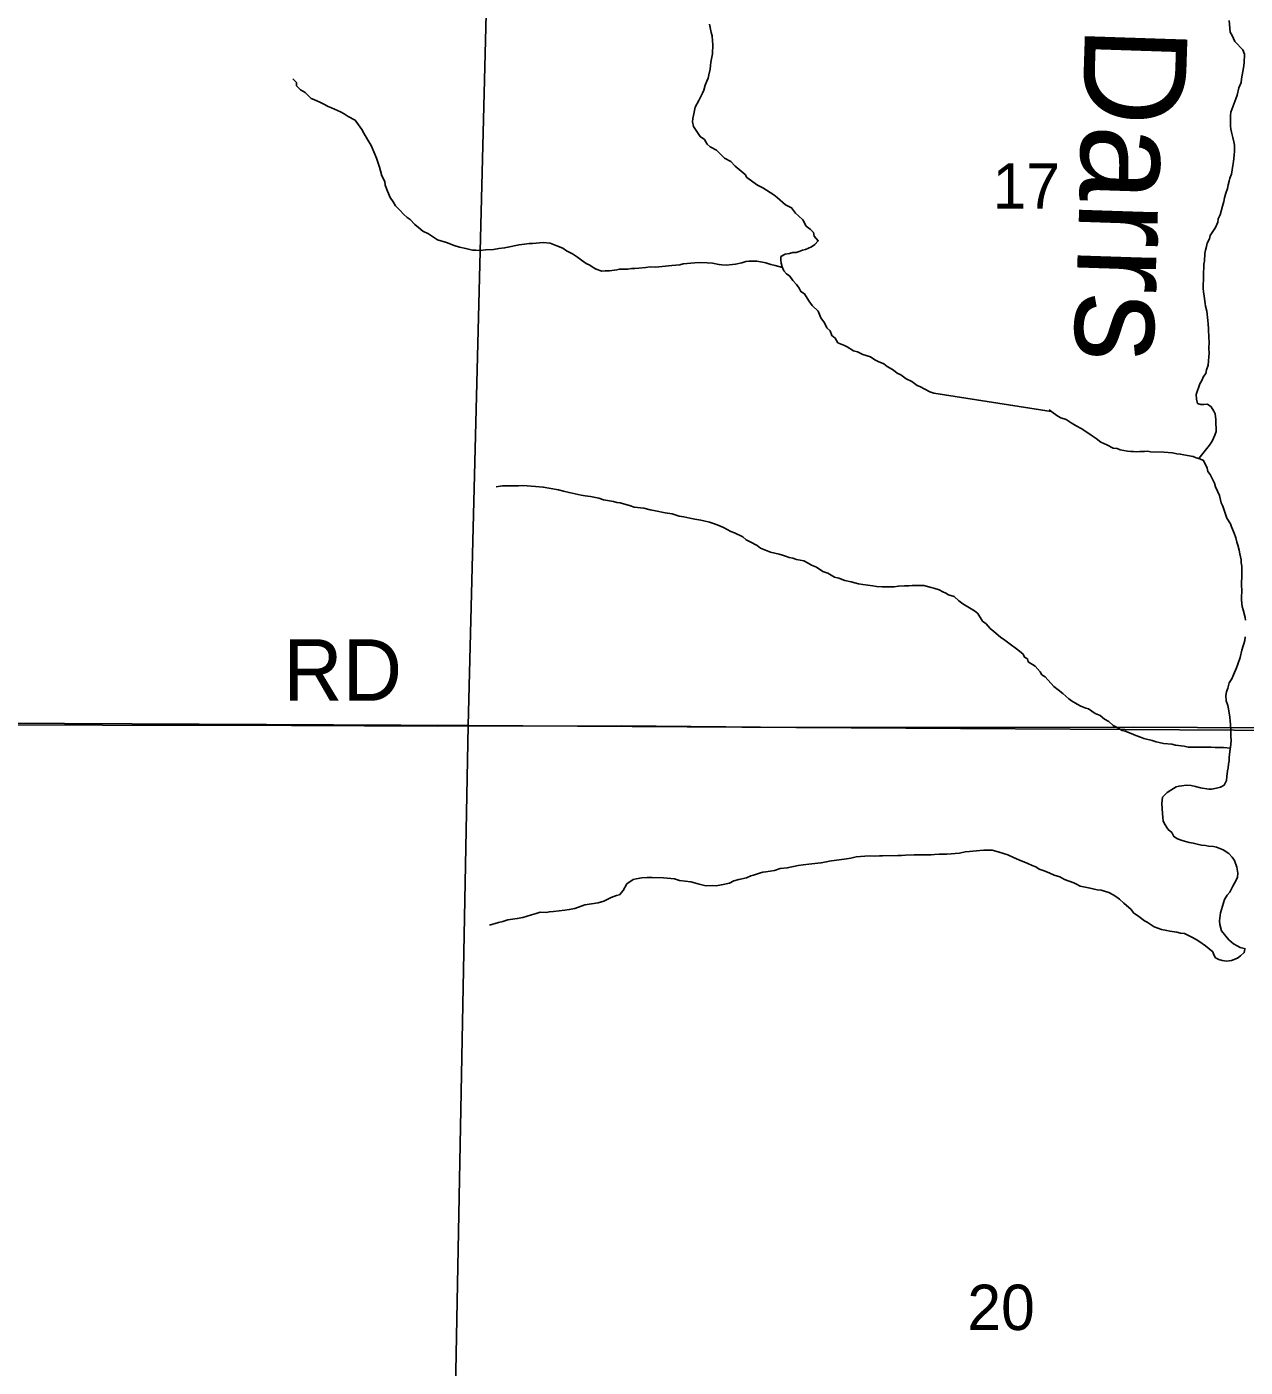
# Model space of a CAD drawing. Extents: x 1310247 to 1552180, y 377264 to 706493.
# Drawn here: x 1349909 to 1355844, y 559027 to 565557 of the extents above; entities that cross this region are included whole.
import ezdxf

# ---------------------------------------------------------------- set-up
doc = ezdxf.new("R2010")
doc.units = 0
for name, color, linetype in [('GM_X_Minor_River', 7, 'Continuous'), ('GM_X_Minor_River_Text', 7, 'Continuous'), ('GM_X_Section', 7, 'Continuous'), ('GM_X_Section_Text', 7, 'Continuous'), ('GM_X_Township_Road', 7, 'Continuous'), ('GM_X_Township_Road_Text', 7, 'Continuous')]:
    doc.layers.add(name, color=color, linetype=linetype)

msp = doc.modelspace()

# ---------------------------------------------------------------- linework, layer by layer
at = {"layer": 'GM_X_Minor_River'}
for points in [[(1354899.4, 563682.7), (1354327.4, 563772.5), (1354307.5, 563779.2), (1354260, 563805), (1354246.1, 563809.5), (1354220.5, 563828.5), (1354192.8, 563841.5), (1354167.3, 563862.5), (1354149.4, 563869.1), (1354131.8, 563883.8), (1354114, 563894.5), (1354100.2, 563903), (1354084.5, 563915.6), (1354056.7, 563926.7), (1354040.8, 563935.2), (1354019.2, 563950.1), (1353981.3, 563961.4), (1353955.5, 563974.4), (1353935.5, 563979.1), (1353906, 563998.2), (1353892.1, 564004.7), (1353860.3, 564017.9), (1353847, 564040.5), (1353831.3, 564053.1), (1353822, 564075.5), (1353806.3, 564090.2), (1353795.1, 564114.7), (1353777.8, 564139.4), (1353764.8, 564172.1), (1353735.5, 564199.2), (1353718.1, 564222), (1353697.1, 564256.9), (1353679.3, 564267.5), (1353671.8, 564283.9), (1353658.3, 564302.5), (1353640.8, 564321.2), (1353625.4, 564341.8), (1353609.7, 564354.4), (1353596.1, 564369), (1353588.7, 564387.3), (1353583.2, 564405.7), (1353581.8, 564421.8), (1353582.3, 564437.9), (1353602.8, 564449.2), (1353625.1, 564452.5), (1353641.4, 564458), (1353657.5, 564457.4), (1353671.7, 564463), (1353688, 564468.4), (1353702.3, 564472), (1353730.9, 564485.1), (1353747.4, 564496.6), (1353764.1, 564514.1), (1353744.7, 564536.9), (1353741.3, 564555.1), (1353725.7, 564571.8), (1353706.1, 564586.5), (1353689, 564617.3), (1353667.5, 564636.1), (1353653.8, 564648.7), (1353634.5, 564675.5), (1353604.8, 564690.6), (1353563.7, 564726.2), (1353548, 564738.8), (1353530.3, 564749.5), (1353494.8, 564772.8), (1353469, 564785.8), (1353415.9, 564823.8), (1353408.4, 564838.2), (1353359.3, 564878.1), (1353337.9, 564901), (1353308.3, 564918.1), (1353269.3, 564955.6), (1353237.6, 564972.8), (1353223.9, 564985.3), (1353210.6, 565007.9), (1353188.9, 565022.8), (1353165.9, 565057.8), (1353156.4, 565072.2), (1353151.1, 565094.5), (1353153.6, 565110.5), (1353156.1, 565124.5), (1353165.5, 565166.4), (1353182.7, 565198), (1353200, 565233.6), (1353206.6, 565249.5), (1353213.4, 565273.4), (1353222.1, 565293.2), (1353228.6, 565307.1), (1353231.2, 565323.1), (1353238.2, 565351), (1353238.8, 565369.1), (1353241.3, 565385.1), (1353248.7, 565425.1), (1353250.2, 565471.3), (1353248.8, 565487.5), (1353247.6, 565513.7), (1353242.1, 565530), (1353235.4, 565570.4)], [(1355618.7, 563453.6), (1355670.4, 563519.1), (1355683.1, 563538.8), (1355696.2, 563568.5), (1355702.8, 563586.3), (1355703.4, 563604.4), (1355701.9, 563620.6), (1355700.7, 563644.8), (1355697.6, 563671), (1355692, 563685.3), (1355678.6, 563705.9), (1355660.9, 563718.6), (1355642.7, 563717.2), (1355628.7, 563717.7), (1355612.7, 563722.2), (1355607.3, 563742.5), (1355606.1, 563766.7), (1355624, 563818.4), (1355632.5, 563834.2), (1355641.3, 563854), (1355651.8, 563867.7), (1355656.4, 563885.7), (1355663.3, 563909.6), (1355665.9, 563929.6), (1355669.3, 563969.7), (1355667.9, 563987.9), (1355669.1, 564024.1), (1355667.6, 564040.2), (1355665.1, 564086.6), (1355663.9, 564110.8), (1355662.5, 564126.9), (1355657.9, 564171.3), (1355650.6, 564195.7), (1355649.1, 564209.8), (1355645.8, 564232.1), (1355644.3, 564246.2), (1355640.9, 564264.4), (1355639.5, 564284.6), (1355643.4, 564401.2), (1355645.9, 564415.2), (1355647.2, 564453.3), (1355651.7, 564469.3), (1355656.4, 564487.2), (1355658.9, 564503.2), (1355669.7, 564525), (1355674.3, 564540.9), (1355699.7, 564580.3), (1355710.7, 564606.1), (1355713.2, 564622.1), (1355721.9, 564641.9), (1355733.4, 564683.8), (1355740.2, 564705.7), (1355742.8, 564723.7), (1355749.6, 564747.6), (1355758.4, 564769.4), (1355761, 564787.4), (1355765.7, 564805.4), (1355770.2, 564819.3), (1355776.9, 564839.2), (1355784.3, 564881.2), (1355787, 564901.2), (1355790, 564931.3), (1355792.7, 564951.3), (1355791.7, 564981.5), (1355788.2, 564997.7), (1355784.8, 565018), (1355777.7, 565044.4), (1355774.1, 565058.6), (1355772.6, 565074.7), (1355772.3, 565125), (1355774.8, 565141), (1355783.8, 565166.9), (1355799.2, 565206.6), (1355805.8, 565224.5), (1355813.1, 565260.4), (1355824, 565286.2), (1355826.6, 565304.2), (1355836.5, 565358.2), (1355839.3, 565382.2), (1355840.7, 565424.4), (1355833.3, 565444.8), (1355794.4, 565486.4), (1355781.3, 565515), (1355771.8, 565531.4), (1355765.6, 565588)], [(1351243, 565250.5), (1351223.4, 565269.3), (1351222, 565285.4), (1351205, 565303.6)], [(1353589.8, 564384.5), (1353554.7, 564394.6), (1353532.7, 564399.3), (1353508.8, 564408.2), (1353492.8, 564410.8), (1353464.7, 564415.8), (1353426.5, 564415.1), (1353412.3, 564413.5), (1353392, 564408.2), (1353361.5, 564401.2), (1353347.4, 564399.7), (1353315.1, 564396.8), (1353295, 564397.4), (1353280.9, 564399.9), (1353248.9, 564405.1), (1353222.8, 564408), (1353184.6, 564409.3), (1353162.4, 564408), (1353105.8, 564401.9), (1353089.6, 564398.5), (1353051.1, 564393.8), (1353035, 564392.3), (1353020.8, 564390.8), (1352972.4, 564386.4), (1352946.2, 564387.3), (1352923.9, 564384), (1352889.6, 564381.2), (1352871.4, 564379.8), (1352855.3, 564380.4), (1352837.1, 564377), (1352796.8, 564376.3), (1352782.6, 564372.8), (1352748.2, 564367.9), (1352726.1, 564368.7), (1352709.9, 564367.2), (1352682, 564376.2), (1352668.2, 564384.8), (1352652.4, 564395.4), (1352634.6, 564404), (1352611, 564420.9), (1352591.3, 564435.7), (1352567.7, 564450.6), (1352538, 564465.7), (1352520.2, 564478.4), (1352490.4, 564489.5), (1352458.6, 564502.6), (1352424.5, 564505.8), (1352372, 564501.6), (1352355.9, 564502.1), (1352333.6, 564498.9), (1352307.3, 564495.7), (1352252.6, 564483.5), (1352236.3, 564480.1), (1352208, 564477), (1352181.7, 564471.9), (1352143.4, 564471.2), (1352115.1, 564468.1), (1352097, 564468.8), (1352080.9, 564469.3), (1352046.9, 564476.5), (1352016.9, 564483.6), (1351991, 564492.5), (1351953.2, 564505.9), (1351909.4, 564519.4), (1351889.6, 564532.2), (1351866, 564549.1), (1351838.3, 564562.1), (1351816.7, 564579), (1351799.1, 564593.7), (1351775.7, 564618.6), (1351762, 564629.1), (1351744.3, 564643.8), (1351726.9, 564664.5), (1351705.4, 564685.4), (1351694, 564703.9), (1351678.6, 564726.5), (1351665.5, 564757.2), (1351654.4, 564785.7), (1351653, 564803.9), (1351637.8, 564830.6), (1351632.5, 564854.9), (1351627.1, 564873.2), (1351612.5, 564917.9), (1351605.1, 564936.3), (1351586.3, 564979.2), (1351569.2, 565007.9), (1351550.1, 565038.8), (1351540.6, 565057.2), (1351507.9, 565102.6), (1351474.2, 565119.8), (1351454.5, 565132.6), (1351436.7, 565143.3), (1351422.9, 565149.8), (1351393.1, 565162.9), (1351377.2, 565169.4), (1351355.4, 565180.2), (1351335.6, 565191), (1351307.9, 565204), (1351293.9, 565208.5), (1351264.7, 565237.7), (1351243, 565250.5)], [(1355845.3, 562666.1), (1355843.8, 562680.2), (1355834.9, 562716.8), (1355829.4, 562733), (1355826.4, 562763.3), (1355826.9, 562779.4), (1355827.8, 562805.5), (1355827, 562841.8), (1355828.5, 562886), (1355827.3, 562910.1), (1355827.9, 562930.2), (1355824.4, 562946.4), (1355824.9, 562960.5), (1355817.8, 562988.9), (1355814.4, 563007.1), (1355809.2, 563031.5), (1355803.6, 563045.7), (1355798.3, 563068), (1355791, 563090.4), (1355777.9, 563121.1), (1355772.3, 563135.3), (1355755.2, 563164.1), (1355747.7, 563182.4), (1355734.9, 563221.1), (1355727.4, 563237.5), (1355722.1, 563259.8), (1355718.6, 563274), (1355699.9, 563316.9), (1355694.4, 563333.2), (1355673.6, 563376.1), (1355662, 563390.6), (1355658.6, 563406.8), (1355641.7, 563443.6), (1355623.8, 563452.3), (1355605.9, 563456.9), (1355590, 563463.5), (1355563.9, 563468.4), (1355527.9, 563475.7), (1355511.8, 563476.2), (1355489.9, 563481), (1355447.7, 563484.5), (1355383.3, 563486.7), (1355369.3, 563489.2), (1355353.1, 563487.7), (1355331, 563488.5), (1355316.8, 563487), (1355300.7, 563487.5), (1355286.7, 563488), (1355270.6, 563490.6), (1355234.6, 563495.8), (1355220.7, 563502.3), (1355200.6, 563505), (1355170.9, 563520.2), (1355141.2, 563533.3), (1355117.6, 563552.2), (1355094, 563567.1), (1355068.4, 563586.1), (1355044.7, 563601), (1355021, 563613.8), (1354997.3, 563628.7), (1354971.6, 563643.7), (1354945.8, 563652.6), (1354931.9, 563661.2), (1354908.3, 563676.1), (1354888.6, 563690.8)], [(1353338.2, 563098.3), (1353302.6, 563117.7), (1353280.8, 563128.5), (1353254.9, 563137.4), (1353235, 563144.1), (1353207, 563151.1), (1353193, 563153.6), (1353163, 563158.7), (1353139, 563163.5), (1353109, 563170.6), (1353086.9, 563173.3), (1353053.1, 563184.6), (1353019, 563189.8), (1352971, 563199.5), (1352945, 563204.4), (1352915, 563211.4), (1352866.9, 563217.1), (1352849, 563223.8), (1352799.1, 563237.5), (1352783, 563240.1), (1352767.1, 563244.7), (1352719, 563252.4), (1352695.1, 563261.2), (1352655.1, 563268.6), (1352629, 563271.5), (1352609, 563276.3), (1352551, 563288.3), (1352523.1, 563295.3), (1352499.1, 563302.2), (1352425, 563314.8), (1352386.9, 563318.1), (1352324.6, 563322.2), (1352304.4, 563320.9), (1352284.3, 563321.6), (1352250, 563320.8), (1352225.9, 563321.6), (1352195.5, 563316.6)], [(1355772, 562043), (1355738, 562046.2), (1355717.9, 562046.8), (1355697.7, 562045.5), (1355677.7, 562048.2), (1355629.3, 562047.9), (1355611.2, 562048.5), (1355566.9, 562048), (1355546.9, 562052.7), (1355504.8, 562058.2), (1355486.8, 562062.8), (1355446.6, 562066.2), (1355424.7, 562071), (1355410.6, 562073.5), (1355390.7, 562080.2), (1355350.8, 562089.7), (1355334.9, 562096.2), (1355311, 562105.1), (1355289.1, 562113.9), (1355259.3, 562125), (1355245.3, 562129.5), (1355223.6, 562142.3), (1355201.8, 562153.1), (1355180.3, 562172), (1355158.6, 562184.8), (1355137, 562201.6), (1355113.2, 562212.5), (1355081.7, 562233.7), (1355067.7, 562238.2), (1355043.8, 562247.1), (1355026.1, 562257.7), (1354998.4, 562272.8), (1354984.6, 562283.3), (1354955.3, 562308.5), (1354933.7, 562327.3), (1354912.1, 562344.1), (1354869.4, 562389.9), (1354853.6, 562400.5), (1354846, 562414.8), (1354820.8, 562441.8), (1354787.2, 562463.1), (1354783.7, 562477.3), (1354769.9, 562485.8), (1354762.3, 562500.2), (1354736.8, 562521.2), (1354693.6, 562554.8), (1354674, 562569.6), (1354652.3, 562584.4), (1354619, 562611.7), (1354601.3, 562626.4), (1354582, 562649.2), (1354564.3, 562661.9), (1354541.3, 562698.9), (1354525.6, 562711.5), (1354468.4, 562745.7), (1354448.7, 562760.4), (1354427.3, 562781.3), (1354399.4, 562790.3), (1354385.6, 562798.8), (1354371.7, 562805.3), (1354353.8, 562814), (1354328, 562822.9), (1354313.9, 562825.4), (1354278, 562834.7), (1354259.9, 562835.3), (1354221.6, 562834.6), (1354205.4, 562833.2), (1354185.3, 562833.8), (1354155.1, 562832.9), (1354134.8, 562829.5), (1354106.6, 562828.5), (1354076.4, 562829.5), (1354048.3, 562830.5), (1354030.2, 562833.1), (1353982.1, 562840.8), (1353960.1, 562843.6), (1353924.1, 562852.9), (1353894.2, 562859.9), (1353864.3, 562871), (1353844.3, 562875.7), (1353810.7, 562895), (1353786.9, 562903.9), (1353755.4, 562925.1), (1353731.5, 562933.9), (1353715.7, 562944.5), (1353693.9, 562955.3), (1353657.9, 562962.6), (1353640, 562969.3), (1353622, 562971.9), (1353604.1, 562978.5), (1353590.1, 562983), (1353574.2, 562987.6), (1353532.2, 562997.1), (1353516.3, 563003.7), (1353482.5, 563016.9), (1353466.8, 563029.5), (1353433.2, 563048.8), (1353413.4, 563057.5), (1353397.8, 563072.1), (1353356.1, 563091.7), (1353338.2, 563098.3)], [(1355759.7, 562335.1), (1355766.6, 562361), (1355779.4, 562380.7), (1355788.1, 562400.5), (1355801.3, 562434.2), (1355807.9, 562452.1), (1355819.1, 562483.9), (1355828.3, 562519.8), (1355842, 562567.6), (1355844.6, 562585.7)], [(1355743.1, 561304.8), (1355756.3, 561327.3), (1355768.8, 561341), (1355783.9, 561370.7), (1355792.4, 561384.4), (1355801, 561400.2), (1355807.5, 561414.1), (1355808.2, 561434.2), (1355803.1, 561462.5), (1355792.1, 561495.1), (1355780.6, 561511.6), (1355765.1, 561530.2), (1355737.5, 561547.3), (1355703.7, 561560.5), (1355689.7, 561563), (1355665.6, 561565.8), (1355651.6, 561568.3), (1355631.5, 561571), (1355609.5, 561575.8), (1355591.5, 561580.4), (1355571.5, 561583.2), (1355537.6, 561592.4), (1355513.7, 561601.2), (1355495.9, 561611.9), (1355486.5, 561632.3), (1355468.9, 561647), (1355451.7, 561673.8), (1355444.1, 561688.1), (1355442.6, 561704.3), (1355440, 561746.6), (1355438.9, 561774.8), (1355439.4, 561788.9), (1355442, 561804.9), (1355464.8, 561826.2), (1355481.3, 561837.7), (1355508.1, 561854.9), (1355522.3, 561858.4), (1355536.4, 561860), (1355556.7, 561863.3), (1355580.8, 561860.4), (1355602.8, 561855.7), (1355626.7, 561848.8), (1355666.8, 561843.4), (1355680.9, 561842.9), (1355705.2, 561848.1), (1355723.5, 561853.5), (1355742, 561862.9), (1355752.8, 561884.7), (1355755.4, 561904.7), (1355758.4, 561932.8), (1355760.9, 561946.8), (1355763.5, 561964.8), (1355766, 561980.8), (1355766.6, 561996.9), (1355769.6, 562027), (1355774.7, 562061), (1355775.4, 562081.1), (1355774, 562099.2), (1355774.8, 562123.3), (1355772, 562159.7), (1355770.5, 562173.8), (1355769.1, 562193.9), (1355762.4, 562234.4), (1355758.9, 562250.6), (1355751.6, 562273), (1355750.5, 562299.2), (1355753.1, 562317.2), (1355759.7, 562335.1)], [(1355843.3, 561065.5), (1355839.6, 561046.9), (1355820.9, 561031.4), (1355806.5, 561019.8), (1355777.9, 561008.8), (1355755.6, 561005.5), (1355731.6, 561008.3), (1355715.6, 561012.9), (1355699.8, 561021.5), (1355692.2, 561035.8), (1355686.6, 561050.1), (1355651.4, 561079.5), (1355624.1, 561098.8), (1355606.1, 561111.2), (1355584.3, 561122), (1355548.6, 561139.4), (1355528.6, 561142.1), (1355510.6, 561146.7), (1355476.5, 561151.9), (1355462.5, 561154.4), (1355436.5, 561159.3), (1355400.7, 561172.6), (1355367.2, 561195.9), (1355353.4, 561202.4), (1355325.9, 561223.5), (1355300.3, 561240.4), (1355288.7, 561256.9), (1355253.5, 561288.3), (1355232, 561307.2), (1355218.2, 561317.7), (1355200.5, 561328.4), (1355180.7, 561339.1), (1355142.8, 561350.5), (1355122.8, 561353.2), (1355102.8, 561357.9), (1355088.8, 561360.4), (1355040.7, 561370.1), (1355023, 561380.7), (1355009.1, 561387.2), (1354963.3, 561402.9), (1354941.6, 561415.7), (1354913.7, 561424.7), (1354889.9, 561435.6), (1354860, 561446.7), (1354840.1, 561453.4), (1354824.4, 561464), (1354806.5, 561470.7), (1354784.7, 561481.5), (1354740.9, 561499.1), (1354715.1, 561510), (1354687.4, 561523), (1354645.5, 561536.5), (1354629.6, 561541.1), (1354611.6, 561545.8), (1354571.3, 561545.1), (1354551.1, 561543.8), (1354500.6, 561539.5), (1354480.4, 561538.2), (1354452, 561531.1), (1354391.4, 561527.2), (1354367.2, 561526), (1354353.2, 561526.5), (1354331, 561525.2), (1354314.8, 561523.8), (1354282.5, 561522.9), (1354258.4, 561523.7), (1354232.2, 561522.6), (1354189.9, 561522), (1354169.7, 561520.7), (1354151.5, 561519.3), (1354077, 561517.9), (1354062.9, 561518.3), (1354038.7, 561517.2), (1354012.5, 561518.1), (1353949.9, 561514.2), (1353923.5, 561507), (1353901.3, 561503.8), (1353818.3, 561492.5), (1353804.1, 561489), (1353777.7, 561483.9), (1353719.1, 561477.9), (1353690.8, 561474.8), (1353666.6, 561471.6), (1353613.8, 561459.3), (1353579.5, 561456.5), (1353551, 561447.4), (1353508.4, 561440.8), (1353494.3, 561439.3), (1353478, 561433.8), (1353449.5, 561424.8), (1353435.3, 561421.2), (1353414.8, 561411.9), (1353378.3, 561403), (1353353.9, 561395.8), (1353331.3, 561384.5), (1353292.9, 561377.8), (1353266.5, 561372.7), (1353250.4, 561373.2), (1353216.1, 561372.4), (1353184.2, 561379.5), (1353162.2, 561386.3)], [(1353162.2, 561386.3), (1353144.3, 561391), (1353088.1, 561398.9), (1353064.2, 561405.8), (1353046.2, 561408.4), (1353010, 561411.7), (1352955.7, 561413.5), (1352931.5, 561412.4), (1352905.3, 561411.2), (1352876.9, 561406.2), (1352862.7, 561402.7), (1352831.8, 561381.6), (1352814.6, 561350), (1352795.8, 561328.5), (1352781.5, 561325), (1352755.1, 561315.8), (1352720.2, 561296.9), (1352691.7, 561289.8), (1352627, 561280), (1352578, 561261.5), (1352551.7, 561256.4), (1352529.4, 561253.1), (1352474.8, 561247), (1352454.6, 561245.6), (1352438.4, 561242.2), (1352410.2, 561243.2), (1352389.9, 561237.8), (1352367.5, 561230.5), (1352324.8, 561217.9), (1352298.5, 561212.8), (1352251.9, 561206.3), (1352227.5, 561199.1), (1352207.2, 561193.8), (1352162.4, 561180.5)], [(1355846.2, 561064.8), (1355820.3, 561071.7), (1355804.4, 561080.3), (1355786.6, 561088.9), (1355765.1, 561109.8), (1355749.6, 561126.4), (1355728.3, 561153.3), (1355721.3, 561183.7), (1355719.9, 561201.9), (1355723.2, 561240), (1355744, 561306.3)]]:
    msp.add_lwpolyline(points, dxfattribs=at)
at = {"layer": 'GM_X_Section'}
for points in [[(1347263.5, 567755.6), (1352196.7, 567610.1), (1352058.5, 562152.6), (1347142.4, 562177.7), (1347257.8, 567437.7)], [(1357497.7, 567453.6), (1357390.5, 562121.5), (1352058.5, 562152.6), (1352196.7, 567610.1)], [(1347142.4, 562177.7), (1352058.5, 562152.6), (1351954.6, 556710.3), (1347057.3, 556850.9)], [(1352058.5, 562152.6), (1357390.5, 562121.5), (1357255.9, 556565.9), (1351954.6, 556710.3)]]:
    msp.add_lwpolyline(points, close=True, dxfattribs=at)
at = {"layer": 'GM_X_Township_Road'}
msp.add_lwpolyline([(1347156.6, 562163.2), (1348095.1, 562168.9), (1348893.1, 562158.1), (1350277.1, 562154.9), (1351197.9, 562153.8), (1351907.6, 562149.5), (1352804.7, 562151.7), (1353653.4, 562143.1), (1355299, 562145.2), (1355924.7, 562142), (1356062.1, 562139.3)], dxfattribs=at)

# ---------------------------------------------------------------- texts
at = {"layer": 'GM_X_Minor_River_Text'}
msp.add_text('Darrs', height=499.92, rotation=268.10578, dxfattribs=at).set_placement((1355064.9, 565566.6))
at = {"layer": 'GM_X_Section_Text'}
for s, p in [('17', (1354613.9, 564671.1)), ('20', (1354490.7, 559207.9))]:
    msp.add_text(s, height=221, rotation=0.00001, dxfattribs=at).set_placement(p)
at = {"layer": 'GM_X_Township_Road_Text'}
msp.add_text('RD', height=300, rotation=0.00001, dxfattribs=at).set_placement((1351157.7, 562273.5))

doc.saveas('drawing.dxf')
